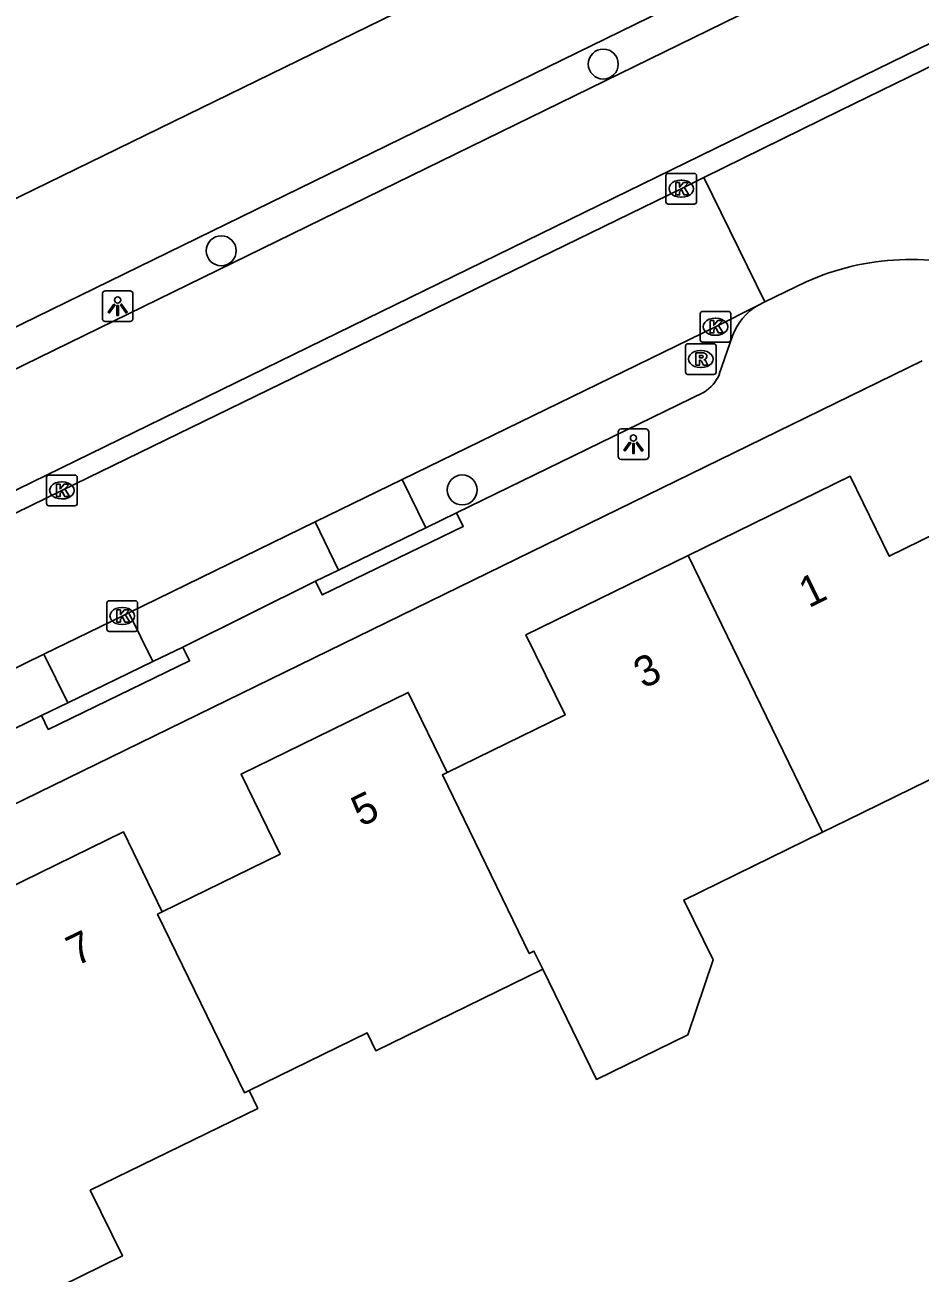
# Model space of a CAD drawing. Extents: x 160457 to 162082, y 388340 to 389736.
# Drawn here: x 161315.42 to 161344.65, y 388890.29 to 388931.05 of the extents above; entities that cross this region are included whole.
import ezdxf

# ---------------------------------------------------------------- set-up
doc = ezdxf.new("R2010")
doc.units = 0
for name, color, linetype in [('IMGEO_Boom', 7, 'Continuous'), ('IMGEO_Fietspad_gesloten', 7, 'Continuous'), ('IMGEO_Haag', 7, 'Continuous'), ('IMGEO_Kolk', 7, 'Continuous'), ('IMGEO_Lichtpunt', 7, 'Continuous'), ('IMGEO_Pand', 7, 'Continuous'), ('IMGEO_Pand_nummerreeks', 7, 'Continuous'), ('IMGEO_Parkeervlak_open', 7, 'Continuous'), ('IMGEO_Rijbaan_lokaal_gesloten', 7, 'Continuous'), ('IMGEO_Rijbaan_lokaal_open', 7, 'Continuous'), ('IMGEO_Rioolput', 7, 'Continuous'), ('IMGEO_Voetpad_open', 7, 'Continuous'), ('IMGEO_Waterloop', 7, 'Continuous')]:
    doc.layers.add(name, color=color, linetype=linetype)

msp = doc.modelspace()

# ---------------------------------------------------------------- linework, layer by layer
at = {"layer": 'IMGEO_Boom'}
for centre in [(161334.309, 388929.773), (161321.833, 388923.675), (161329.702, 388915.865)]:
    msp.add_circle(centre, 0.489, dxfattribs=at)
at = {"layer": 'IMGEO_Fietspad_gesloten'}
for points in [[(161292.538, 388908.78), (161340.181, 388932.074), (161340.763, 388932.358), (161467.742, 388994.441)], [(161358.94, 388937.268), (161342.357, 388929.167), (161341.748, 388928.869), (161284.817, 388901.057)]]:
    msp.add_lwpolyline(points, dxfattribs=at)
at = {"layer": 'IMGEO_Haag'}
msp.add_lwpolyline([(161466.465, 388995.027), (161462.4, 388993.147), (161340.216, 388933.451), (161339.644, 388933.172), (161291.954, 388909.871), (161292.538, 388908.78)], dxfattribs=at)
at = {"layer": 'IMGEO_Kolk'}
for p, q in [((161336.431, 388926.202), (161337.283, 388926.202)), ((161336.356, 388925.276), (161336.356, 388926.128)), ((161336.844, 388925.982), (161336.869, 388925.982)), ((161337.357, 388926.128), (161337.357, 388925.276)), ((161336.867, 388925.422), (161336.842, 388925.422)), ((161337.283, 388925.202), (161336.431, 388925.202)), ((161337.549, 388921.694), (161338.401, 388921.694)), ((161337.474, 388920.768), (161337.474, 388921.62)), ((161337.962, 388921.474), (161337.987, 388921.474)), ((161338.475, 388921.62), (161338.475, 388920.768)), ((161337.985, 388920.914), (161337.96, 388920.914)), ((161338.401, 388920.694), (161337.549, 388920.694)), ((161316.13, 388915.424), (161316.13, 388916.276)), ((161316.205, 388916.35), (161317.057, 388916.35)), ((161316.618, 388916.13), (161316.643, 388916.13)), ((161317.131, 388916.276), (161317.131, 388915.424)), ((161317.057, 388915.35), (161316.205, 388915.35)), ((161316.641, 388915.57), (161316.616, 388915.57)), ((161318.1, 388911.321), (161318.1, 388912.173)), ((161318.175, 388912.247), (161319.027, 388912.247)), ((161318.588, 388912.027), (161318.613, 388912.027)), ((161319.101, 388912.173), (161319.101, 388911.321)), ((161319.027, 388911.247), (161318.175, 388911.247)), ((161318.611, 388911.467), (161318.586, 388911.467))]:
    msp.add_line(p, q, dxfattribs=at)
for points in [[(161336.431, 388926.202), (161337.283, 388926.202)], [(161336.356, 388925.276), (161336.356, 388926.128)], [(161336.677, 388925.902), (161336.8, 388925.902), (161336.8, 388925.751), (161336.93, 388925.902), (161337.094, 388925.902), (161336.948, 388925.751), (161337.101, 388925.502), (161336.949, 388925.502), (161336.864, 388925.666), (161336.8, 388925.599), (161336.8, 388925.502), (161336.677, 388925.502), (161336.677, 388925.902)], [(161337.357, 388926.128), (161337.357, 388925.276)], [(161337.283, 388925.202), (161336.431, 388925.202)], [(161337.549, 388921.694), (161338.401, 388921.694)], [(161337.474, 388920.768), (161337.474, 388921.62)], [(161337.795, 388921.394), (161337.918, 388921.394), (161337.918, 388921.243), (161338.048, 388921.394), (161338.212, 388921.394), (161338.066, 388921.243), (161338.219, 388920.994), (161338.067, 388920.994), (161337.982, 388921.158), (161337.918, 388921.091), (161337.918, 388920.994), (161337.795, 388920.994), (161337.795, 388921.394)], [(161338.475, 388921.62), (161338.475, 388920.768)], [(161338.401, 388920.694), (161337.549, 388920.694)], [(161316.13, 388915.424), (161316.13, 388916.276)], [(161316.205, 388916.35), (161317.057, 388916.35)], [(161316.451, 388916.05), (161316.574, 388916.05), (161316.574, 388915.899), (161316.704, 388916.05), (161316.868, 388916.05), (161316.722, 388915.899), (161316.875, 388915.65), (161316.723, 388915.65), (161316.638, 388915.814), (161316.574, 388915.747), (161316.574, 388915.65), (161316.451, 388915.65), (161316.451, 388916.05)], [(161317.131, 388916.276), (161317.131, 388915.424)], [(161317.057, 388915.35), (161316.205, 388915.35)], [(161318.1, 388911.321), (161318.1, 388912.173)], [(161318.175, 388912.247), (161319.027, 388912.247)], [(161318.421, 388911.947), (161318.544, 388911.947), (161318.544, 388911.796), (161318.674, 388911.947), (161318.838, 388911.947), (161318.692, 388911.796), (161318.845, 388911.547), (161318.693, 388911.547), (161318.608, 388911.711), (161318.544, 388911.644), (161318.544, 388911.547), (161318.421, 388911.547), (161318.421, 388911.947)], [(161319.101, 388912.173), (161319.101, 388911.321)], [(161319.027, 388911.247), (161318.175, 388911.247)]]:
    msp.add_lwpolyline(points, dxfattribs=at)
for centre, start, end in [((161336.433, 388926.126), 91.552, 178.448), ((161336.433, 388926.126), 91.552, 178.448), ((161337.281, 388926.126), 1.552, 88.448), ((161337.281, 388926.126), 1.552, 88.448), ((161336.433, 388925.278), 181.552, 268.448), ((161336.433, 388925.278), 181.552, 268.448), ((161337.281, 388925.278), 271.552, 358.448), ((161337.281, 388925.278), 271.552, 358.448), ((161337.551, 388921.618), 91.552, 178.448), ((161337.551, 388921.618), 91.552, 178.448), ((161338.399, 388921.618), 1.552, 88.448), ((161338.399, 388921.618), 1.552, 88.448), ((161337.551, 388920.77), 181.552, 268.448), ((161337.551, 388920.77), 181.552, 268.448), ((161338.399, 388920.77), 271.552, 358.448), ((161338.399, 388920.77), 271.552, 358.448), ((161316.207, 388916.274), 91.552, 178.448), ((161316.207, 388916.274), 91.552, 178.448), ((161317.055, 388916.274), 1.552, 88.448), ((161317.055, 388916.274), 1.552, 88.448), ((161316.207, 388915.426), 181.552, 268.448), ((161316.207, 388915.426), 181.552, 268.448), ((161317.055, 388915.426), 271.552, 358.448), ((161317.055, 388915.426), 271.552, 358.448), ((161318.177, 388912.171), 91.552, 178.448), ((161318.177, 388912.171), 91.552, 178.448), ((161319.025, 388912.171), 1.552, 88.448), ((161319.025, 388912.171), 1.552, 88.448), ((161318.177, 388911.323), 181.552, 268.448), ((161318.177, 388911.323), 181.552, 268.448), ((161319.025, 388911.323), 271.552, 358.448), ((161319.025, 388911.323), 271.552, 358.448)]:
    msp.add_arc(centre, 0.0765, start, end, dxfattribs=at)
for centre, major_axis, ratio, start_param, end_param in [((161336.843, 388925.702), (-0.387, 0.002), 0.722429, 4.712389, 7.853982), ((161336.868, 388925.702), (-0.39, 0.002), 0.717154, 1.570796, 4.712389), ((161337.961, 388921.194), (-0.387, 0.002), 0.722429, 4.712389, 7.853982), ((161337.986, 388921.194), (-0.39, 0.002), 0.717154, 1.570796, 4.712389), ((161316.617, 388915.85), (-0.387, 0.002), 0.722429, 4.712389, 7.853982), ((161316.642, 388915.85), (-0.39, 0.002), 0.717154, 1.570796, 4.712389), ((161318.587, 388911.747), (-0.387, 0.002), 0.722429, 4.712389, 7.853982), ((161318.612, 388911.747), (-0.39, 0.002), 0.717154, 1.570796, 4.712389)]:
    msp.add_ellipse(centre, major_axis=major_axis, ratio=ratio, start_param=start_param, end_param=end_param, dxfattribs=at)
at = {"layer": 'IMGEO_Lichtpunt'}
for p, q in [((161317.953, 388922.269), (161317.953, 388921.462)), ((161317.953, 388922.269), (161317.953, 388921.462)), ((161318.855, 388922.364), (161318.047, 388922.364)), ((161318.855, 388922.364), (161318.047, 388922.364)), ((161318.949, 388921.462), (161318.949, 388922.269)), ((161318.949, 388921.462), (161318.949, 388922.269)), ((161318.047, 388921.368), (161318.855, 388921.368)), ((161318.047, 388921.368), (161318.855, 388921.368)), ((161334.796, 388917.763), (161334.796, 388916.956)), ((161334.796, 388917.763), (161334.796, 388916.956)), ((161335.698, 388917.858), (161334.89, 388917.858)), ((161335.698, 388917.858), (161334.89, 388917.858)), ((161335.792, 388916.956), (161335.792, 388917.763)), ((161335.792, 388916.956), (161335.792, 388917.763)), ((161334.89, 388916.862), (161335.698, 388916.862)), ((161334.89, 388916.862), (161335.698, 388916.862))]:
    msp.add_line(p, q, dxfattribs=at)
for points in [[(161318.327, 388921.933), (161318.366, 388921.905), (161318.178, 388921.643), (161318.14, 388921.67), (161318.327, 388921.933)], [(161318.429, 388921.885), (161318.476, 388921.885), (161318.476, 388921.563), (161318.429, 388921.563), (161318.429, 388921.885)], [(161318.539, 388921.905), (161318.577, 388921.932), (161318.764, 388921.67), (161318.725, 388921.642), (161318.539, 388921.905)], [(161335.17, 388917.427), (161335.209, 388917.399), (161335.021, 388917.137), (161334.983, 388917.164), (161335.17, 388917.427)], [(161335.272, 388917.379), (161335.319, 388917.379), (161335.319, 388917.057), (161335.272, 388917.057), (161335.272, 388917.379)], [(161335.382, 388917.399), (161335.42, 388917.426), (161335.607, 388917.164), (161335.568, 388917.136), (161335.382, 388917.399)]]:
    msp.add_lwpolyline(points, dxfattribs=at)
for centre in [(161318.452, 388922.067), (161335.295, 388917.561)]:
    msp.add_circle(centre, 0.0994, dxfattribs=at)
for centre, start, end in [((161318.047, 388922.269), 90, 180), ((161318.047, 388922.269), 90, 180), ((161318.855, 388922.269), 0, 90), ((161318.855, 388922.269), 0, 90), ((161318.047, 388921.462), 180, 270), ((161318.047, 388921.462), 180, 270), ((161318.855, 388921.462), 270, 0), ((161318.855, 388921.462), 270, 360), ((161334.89, 388917.763), 90, 180), ((161334.89, 388917.763), 90, 180), ((161335.698, 388917.763), 0, 90), ((161335.698, 388917.763), 0, 90), ((161334.89, 388916.956), 180, 270), ((161334.89, 388916.956), 180, 270), ((161335.698, 388916.956), 270, 0), ((161335.698, 388916.956), 270, 360)]:
    msp.add_arc(centre, 0.0946, start, end, dxfattribs=at)
at = {"layer": 'IMGEO_Pand'}
for points in [[(161337.078, 388913.723), (161342.368, 388916.31), (161343.647, 388913.699), (161347.779, 388915.723), (161350.638, 388909.894), (161349.389, 388909.284), (161351.123, 388905.735), (161347.412, 388903.922), (161345.964, 388906.887), (161342.273, 388905.082), (161341.473, 388904.691)], [(161329.211, 388906.635), (161333.06, 388908.519), (161331.782, 388911.132), (161337.078, 388913.723)], [(161341.473, 388904.691), (161337.078, 388913.723)], [(161319.908, 388902.084), (161323.758, 388903.969), (161322.48, 388906.582), (161327.939, 388909.252), (161329.211, 388906.635)], [(161329.211, 388906.635), (161329.058, 388906.56), (161331.894, 388900.729), (161332.046, 388900.803), (161332.331, 388900.219)], [(161310.587, 388897.525), (161314.446, 388899.414), (161313.168, 388902.027), (161318.637, 388904.702), (161319.908, 388902.084)], [(161341.473, 388904.691), (161336.937, 388902.472), (161337.894, 388900.515), (161337.075, 388898.068), (161334.091, 388896.612), (161332.331, 388900.219)], [(161322.742, 388896.253), (161322.59, 388896.179), (161319.756, 388902.01), (161319.908, 388902.084)], [(161332.331, 388900.219), (161326.88, 388897.553), (161326.594, 388898.137), (161322.742, 388896.253)], [(161322.742, 388896.253), (161323.027, 388895.669), (161317.558, 388892.994), (161318.609, 388890.849), (161314.576, 388888.874)]]:
    msp.add_lwpolyline(points, dxfattribs=at)
at = {"layer": 'IMGEO_Parkeervlak_open'}
for points in [[(161328.512, 388914.631), (161327.743, 388916.206)], [(161324.901, 388914.821), (161325.667, 388913.25)], [(161319.599, 388910.257), (161318.82, 388911.855)], [(161316.043, 388910.498), (161316.819, 388908.91)]]:
    msp.add_lwpolyline(points, dxfattribs=at)
at = {"layer": 'IMGEO_Rijbaan_lokaal_gesloten'}
for points in [[(161285.135, 388900.439), (161286.136, 388900.959), (161296.441, 388905.978), (161316.631, 388915.848), (161336.858, 388925.7), (161337.592, 388926.063)], [(161327.743, 388916.206), (161337.975, 388921.196), (161339.351, 388921.892)], [(161339.351, 388921.892), (161339.589, 388922.012)], [(161327.743, 388916.206), (161324.901, 388914.821)], [(161318.82, 388911.855), (161324.901, 388914.821)], [(161318.82, 388911.855), (161318.6, 388911.748), (161316.043, 388910.498)], [(161309.646, 388907.37), (161316.043, 388910.498)]]:
    msp.add_lwpolyline(points, dxfattribs=at)
at = {"layer": 'IMGEO_Rijbaan_lokaal_open'}
for points in [[(161360.186, 388934.748), (161358.356, 388933.88), (161356.639, 388933.195), (161347.943, 388930.785), (161345.165, 388929.779), (161342.05, 388928.251), (161337.592, 388926.063)], [(161337.592, 388926.063), (161339.589, 388922.012)], [(161339.589, 388922.012), (161340.932, 388922.662)]]:
    msp.add_lwpolyline(points, dxfattribs=at)
msp.add_arc((161344.369, 388914.942), 8.451, 71.183, 114.001, dxfattribs=at)
at = {"layer": 'IMGEO_Rioolput'}
for p, q in [((161336.994, 388919.714), (161336.994, 388920.566)), ((161337.069, 388920.64), (161337.921, 388920.64)), ((161337.995, 388920.566), (161337.995, 388919.714)), ((161337.482, 388920.42), (161337.507, 388920.42)), ((161337.505, 388919.86), (161337.48, 388919.86)), ((161337.921, 388919.64), (161337.069, 388919.64))]:
    msp.add_line(p, q, dxfattribs=at)
for points in [[(161336.994, 388919.714), (161336.994, 388920.566)], [(161337.069, 388920.64), (161337.921, 388920.64)], [(161337.995, 388920.566), (161337.995, 388919.714)], [(161337.583, 388920.338), (161337.331, 388920.34), (161337.331, 388919.94)], [(161337.331, 388919.94), (161337.455, 388919.94), (161337.455, 388920.102), (161337.466, 388920.102)], [(161337.509, 388920.259), (161337.455, 388920.259), (161337.455, 388920.178)], [(161337.455, 388920.178), (161337.507, 388920.178)], [(161337.513, 388920.073), (161337.584, 388919.94), (161337.724, 388919.94), (161337.659, 388920.066)], [(161337.921, 388919.64), (161337.069, 388919.64)]]:
    msp.add_lwpolyline(points, dxfattribs=at)
for centre, radius, start, end in [((161337.071, 388920.564), 0.0765, 91.552, 178.448), ((161337.071, 388920.564), 0.0765, 91.552, 178.448), ((161337.919, 388920.564), 0.0765, 1.552, 88.448), ((161337.919, 388920.564), 0.0765, 1.552, 88.448), ((161337.465, 388920.049), 0.0533, 26.0293, 88.6989), ((161337.491, 388920.367), 0.19, 274.7715, 282.9687), ((161337.515, 388920.163), 0.0964, 77.0061, 93.1865), ((161337.529, 388920.22), 0.0378, 276.6634, 79.6772), ((161337.582, 388920.228), 0.109, 350.3612, 89.416), ((161337.58, 388920.228), 0.112, 277.5842, 350.9817), ((161337.564, 388920.013), 0.108, 29.5134, 73.7905), ((161337.071, 388919.716), 0.0765, 181.552, 268.448), ((161337.071, 388919.716), 0.0765, 181.552, 268.448), ((161337.919, 388919.716), 0.0765, 271.552, 358.448), ((161337.919, 388919.716), 0.0765, 271.552, 358.448)]:
    msp.add_arc(centre, radius, start, end, dxfattribs=at)
for centre, major_axis, ratio, start_param, end_param in [((161337.481, 388920.14), (-0.387, 0.002), 0.722429, 4.712389, 7.853982), ((161337.506, 388920.14), (-0.39, 0.002), 0.717154, 1.570796, 4.712389)]:
    msp.add_ellipse(centre, major_axis=major_axis, ratio=ratio, start_param=start_param, end_param=end_param, dxfattribs=at)
at = {"layer": 'IMGEO_Voetpad_open'}
for points in [[(161338.534, 388920.894), (161338.099, 388919.641)], [(161344.724, 388920.079), (161290.789, 388893.741)], [(161337.599, 388919.059), (161329.52, 388915.12)], [(161329.52, 388915.12), (161329.738, 388914.671), (161325.134, 388912.437), (161324.916, 388912.886)], [(161328.512, 388914.631), (161329.52, 388915.12)], [(161325.667, 388913.25), (161328.512, 388914.631)], [(161324.916, 388912.886), (161325.667, 388913.25)], [(161324.916, 388912.886), (161320.583, 388910.733)], [(161320.583, 388910.733), (161320.8, 388910.283), (161316.183, 388908.047), (161315.966, 388908.497)], [(161319.599, 388910.257), (161320.583, 388910.733)], [(161316.819, 388908.91), (161319.599, 388910.257)], [(161315.966, 388908.497), (161316.819, 388908.91)], [(161315.966, 388908.497), (161311.355, 388906.257)]]:
    msp.add_lwpolyline(points, dxfattribs=at)
for centre, radius, start, end in [((161340.327, 388920.26), 1.902, 120.8724, 160.5176), ((161336.924, 388920.145), 1.279, 301.8782, 336.7896)]:
    msp.add_arc(centre, radius, start, end, dxfattribs=at)
at = {"layer": 'IMGEO_Waterloop'}
msp.add_lwpolyline([(161471.307, 389001.703), (161467.841, 389000), (161454.837, 388993.61), (161338.532, 388936.821), (161337.989, 388936.556), (161297.536, 388916.804), (161280.406, 388908.69)], dxfattribs=at)

# ---------------------------------------------------------------- texts
at = {"layer": 'IMGEO_Pand_nummerreeks'}
for s, rotation, p in [('1', 26.065, (161341.018, 388911.998)), ('3', 26.065, (161335.622, 388909.359)), ('5', 26.0633, (161326.403, 388904.85)), ('7', 26.0642, (161317.096, 388900.297))]:
    msp.add_text(s, height=1, rotation=rotation, dxfattribs=at).set_placement(p)

doc.saveas('drawing.dxf')
